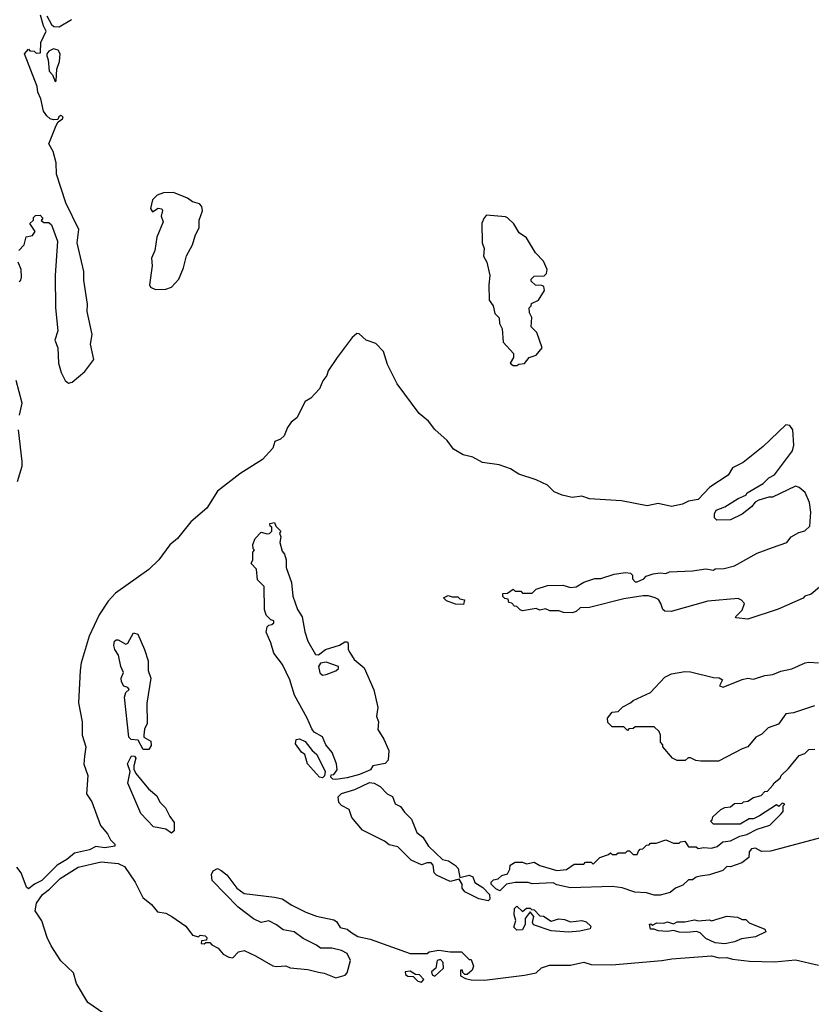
# Model space of a CAD drawing. Extents: x 2323203 to 2567568, y 883585 to 1022917.
# Tile 262 of 264: x 2555788 to 2559938, y 1005866 to 1011025. Entities that reach past the tile are written whole.
import ezdxf

# ---------------------------------------------------------------- set-up
doc = ezdxf.new("R2010")
doc.units = 0

msp = doc.modelspace()

# ---------------------------------------------------------------- linework, layer by layer
at = {"layer": '0CON10XD'}
for points in [[(2555784.2, 1009815), (2555811.2, 1009845), (2555822.3, 1009887.7), (2555855, 1009894), (2555870, 1009915), (2555842.5, 1009957.5), (2555860, 1009975), (2555861.7, 1009988.3), (2555871.7, 1009998.3), (2555895, 1010000), (2555910, 1009985), (2555901.7, 1009971.7), (2555915, 1009962.5), (2555941.7, 1009961.7), (2555955, 1009950), (2555986, 1009865), (2555974.4, 1009685), (2555976, 1009515), (2555988.1, 1009395), (2555972, 1009345), (2555988.6, 1009305), (2555992.5, 1009225), (2556005.8, 1009175.8), (2556026.7, 1009135), (2556045, 1009120), (2556063.3, 1009125), (2556129.3, 1009180.7), (2556176.7, 1009245), (2556159.4, 1009325), (2556168, 1009375), (2556142.2, 1009495), (2556144.3, 1009534.3), (2556125, 1009660), (2556124.2, 1009705), (2556090, 1009855), (2556098, 1009925), (2556031.1, 1010065), (2555981.9, 1010215), (2555980.4, 1010275), (2555963.9, 1010333.9), (2555941.2, 1010375), (2555979.3, 1010470.7), (2555990, 1010490), (2556012.5, 1010505), (2556016.2, 1010515), (2556005, 1010522.5), (2555993.3, 1010515), (2555988.3, 1010501.7), (2555965, 1010500), (2555947.5, 1010505), (2555930.4, 1010520.5), (2555913.8, 1010545), (2555899.3, 1010609.3), (2555883.3, 1010645), (2555880, 1010675), (2555813.3, 1010845), (2555835, 1010870), (2555841.7, 1010861.7), (2555865, 1010860), (2555875, 1010850), (2555898.3, 1010851.7), (2555900, 1010905), (2555927.5, 1010965), (2555913, 1010993), (2555898.3, 1011048.3)], [(2555930, 1011045), (2555955, 1011000), (2555968.3, 1010988.3), (2555995, 1010987.5), (2556060, 1011025)], [(2555975, 1010700), (2555980, 1010705), (2555982.5, 1010765), (2555997.5, 1010805), (2556000, 1010845), (2555990, 1010865), (2555965, 1010872.5), (2555940.7, 1010859.3), (2555930, 1010845), (2555930, 1010835), (2555937.5, 1010815), (2555942.5, 1010755), (2555960, 1010735), (2555975, 1010700)], [(2556500.7, 1009610.7), (2556555, 1009613.3), (2556585, 1009622.5), (2556622, 1009665), (2556648, 1009725), (2556662.3, 1009787.7), (2556694.2, 1009845), (2556708.3, 1009891.7), (2556730, 1009935), (2556730, 1009975), (2556747, 1010023), (2556744, 1010045), (2556730.4, 1010060.5), (2556695, 1010070), (2556668.8, 1010088.8), (2556595, 1010119.4), (2556542.3, 1010117.7), (2556510, 1010105), (2556485, 1010080), (2556473.8, 1010035), (2556485, 1010017.5), (2556515, 1010037.5), (2556533, 1010033), (2556536.7, 1010025), (2556530, 1009995), (2556540, 1009965), (2556506.7, 1009885), (2556497.5, 1009815), (2556480, 1009775), (2556483.3, 1009735), (2556468.8, 1009635), (2556475, 1009622.5), (2556500.7, 1009610.7)], [(2558395, 1009212.5), (2558405, 1009220), (2558435, 1009222.5), (2558460, 1009255), (2558495, 1009267.5), (2558527.5, 1009305), (2558500, 1009385), (2558470, 1009415), (2558472.5, 1009465), (2558461.7, 1009488.3), (2558460, 1009515), (2558470, 1009525), (2558471.7, 1009538.3), (2558507.5, 1009555), (2558540, 1009605), (2558536.4, 1009626.4), (2558525, 1009632.5), (2558493, 1009633), (2558470, 1009655), (2558470, 1009665), (2558485, 1009680), (2558537, 1009683), (2558550, 1009695), (2558553.3, 1009715), (2558535, 1009760), (2558492.7, 1009802.7), (2558445, 1009882.5), (2558407.3, 1009907.3), (2558378, 1009955), (2558345.7, 1009985.7), (2558335, 1009991.2), (2558235, 1010000), (2558223, 1009987), (2558211.7, 1009958.3), (2558213.3, 1009855), (2558222.5, 1009825), (2558220, 1009785), (2558237.5, 1009755), (2558252.5, 1009685), (2558247.5, 1009635), (2558250, 1009555), (2558270, 1009525), (2558280, 1009485), (2558301.7, 1009461.7), (2558303, 1009433), (2558317.5, 1009405), (2558322.5, 1009335), (2558377.5, 1009275), (2558377.5, 1009255), (2558360, 1009225), (2558375, 1009212.5), (2558395, 1009212.5)], [(2555785, 1009652.5), (2555795, 1009660), (2555798, 1009675), (2555795.8, 1009715), (2555780, 1009755)], [(2559735, 1008258.8), (2559810, 1008285), (2559832.5, 1008315), (2559872.3, 1008337.7), (2559905, 1008346.7), (2559929.6, 1008370.5), (2559936.4, 1008445), (2559928.5, 1008495), (2559906.6, 1008546.6), (2559875, 1008573.8), (2559855, 1008580), (2559735, 1008522.5), (2559715, 1008522.5), (2559663, 1008507), (2559643.6, 1008496.4), (2559625, 1008472.5), (2559576.1, 1008433.9), (2559515, 1008403.3), (2559443, 1008403), (2559430, 1008415), (2559430, 1008435), (2559440, 1008455), (2559485, 1008472.5), (2559555, 1008516.7), (2559595, 1008532.5), (2559602.5, 1008545), (2559685.8, 1008594.2), (2559715, 1008623.3), (2559745, 1008640), (2559839.2, 1008765), (2559846.7, 1008795), (2559841.4, 1008875), (2559825, 1008897.5), (2559805, 1008902), (2559685, 1008788.1), (2559580.8, 1008705), (2559525, 1008675.8), (2559501.7, 1008638.3), (2559406.7, 1008575), (2559345, 1008510), (2559295, 1008502.5), (2559263.3, 1008486.7), (2559205, 1008473.3), (2559135, 1008489.4), (2559077.7, 1008477.7), (2558943, 1008503), (2558775, 1008514.5), (2558735, 1008527.8), (2558685, 1008521.8), (2558633, 1008533), (2558590.3, 1008550.3), (2558555.4, 1008585.4), (2558495, 1008614.4), (2558405, 1008643.6), (2558361.2, 1008671.2), (2558302.1, 1008692.1), (2558213.8, 1008705), (2558163.1, 1008733.1), (2558112.5, 1008745), (2558063.1, 1008775), (2558029.7, 1008819.7), (2557965, 1008876.9), (2557931.2, 1008921.2), (2557881.7, 1008961.7), (2557767.4, 1009117.4), (2557717.2, 1009217.2), (2557695.6, 1009285.6), (2557655, 1009327.5), (2557605, 1009346), (2557568.3, 1009378.3), (2557555, 1009380), (2557530.9, 1009359.1), (2557452, 1009255), (2557406, 1009185), (2557399.1, 1009160.9), (2557377.3, 1009132.7), (2557359.3, 1009090.7), (2557315, 1009041.2), (2557285, 1009023.3), (2557241.7, 1008938.3), (2557212, 1008915), (2557192.4, 1008887.6), (2557175.5, 1008845), (2557155, 1008827.5), (2557126, 1008815), (2557115, 1008779.2), (2557060.6, 1008719.4), (2556942.2, 1008645), (2556826.2, 1008553.8), (2556770, 1008465), (2556686, 1008394), (2556615, 1008306.7), (2556576.2, 1008273.8), (2556517.1, 1008195), (2556465.8, 1008144.2), (2556290.7, 1008019.3), (2556252.4, 1007977.6), (2556205, 1007906.2), (2556151.9, 1007795), (2556111.2, 1007655), (2556106.1, 1007613.9), (2556096.2, 1007445), (2556116, 1007345), (2556116.7, 1007275), (2556136, 1007215), (2556128.8, 1007165), (2556123.9, 1007123.9), (2556145.8, 1007065), (2556138.3, 1006968.3), (2556165.9, 1006925.9), (2556211.7, 1006801.7), (2556248.8, 1006758.8), (2556265, 1006727.5), (2556286.7, 1006705), (2556287.5, 1006695), (2556235, 1006685.7), (2556187.5, 1006692.5), (2556155, 1006675.8), (2556075, 1006657.3), (2556035.5, 1006625), (2555984.6, 1006595.4), (2555905.3, 1006514.7), (2555865.3, 1006494.7), (2555835, 1006470), (2555825, 1006480), (2555796.9, 1006555), (2555773.9, 1006583.9)], [(2555787.1, 1008952.9), (2555802.2, 1009015), (2555769.2, 1009135)], [(2555777.8, 1008605), (2555800.8, 1008685), (2555800.6, 1008710.6), (2555782.3, 1008875)], [(2557445, 1007044), (2557430, 1007045), (2557420, 1007055), (2557421.7, 1007068.3), (2557435, 1007070), (2557452.5, 1007095), (2557450, 1007125), (2557426.7, 1007185), (2557393.3, 1007225), (2557375, 1007267.5), (2557332, 1007292), (2557319.3, 1007309.3), (2557296.2, 1007365), (2557229.2, 1007485), (2557203.8, 1007565), (2557165.8, 1007645.8), (2557120, 1007705), (2557105, 1007760), (2557080, 1007815), (2557086.4, 1007843.6), (2557095, 1007852.5), (2557110, 1007855), (2557120, 1007865), (2557120, 1007875), (2557105, 1007880), (2557080, 1007905), (2557072.5, 1007935), (2557070, 1008055), (2557035, 1008090), (2557030, 1008145), (2557002.5, 1008175), (2557010, 1008195), (2557010, 1008235), (2557020, 1008245), (2557012.5, 1008252.5), (2557010, 1008275), (2557023, 1008307), (2557055, 1008340), (2557085, 1008330), (2557098.3, 1008331.7), (2557110, 1008345), (2557110, 1008365), (2557101.7, 1008371.7), (2557100, 1008385), (2557125, 1008390), (2557131.7, 1008371.7), (2557157.5, 1008345), (2557150, 1008335), (2557157.5, 1008315), (2557152.5, 1008285), (2557165, 1008240), (2557176.7, 1008225), (2557186.2, 1008195), (2557186.2, 1008155), (2557213.8, 1008075), (2557220.8, 1008005), (2557244, 1007935), (2557268.8, 1007895), (2557283, 1007817), (2557298.3, 1007768.3), (2557338.3, 1007698.3), (2557355, 1007697.5), (2557391.2, 1007725), (2557465, 1007748), (2557492.5, 1007765), (2557506.2, 1007765), (2557511.2, 1007755), (2557510, 1007725), (2557518.6, 1007708.6), (2557542, 1007672), (2557595, 1007629.2), (2557645, 1007513.8), (2557665, 1007420), (2557659.4, 1007375), (2557668.5, 1007345), (2557666.7, 1007305), (2557697.5, 1007255), (2557722.9, 1007195), (2557719.2, 1007145), (2557705, 1007128), (2557640, 1007115), (2557626.7, 1007095), (2557569.5, 1007070.5), (2557505, 1007051.9), (2557445, 1007044)], [(2560015, 1008080), (2559937.5, 1008015), (2559905, 1008003.3), (2559895, 1007993.8), (2559765, 1007936.7), (2559605, 1007883.8), (2559545, 1007890), (2559540, 1007895), (2559575, 1007930), (2559587.5, 1007965), (2559573, 1007983), (2559555, 1007992.5), (2559395, 1007978), (2559203, 1007923), (2559170, 1007925), (2559160, 1007935), (2559150, 1007965), (2559136.4, 1007986.4), (2559120, 1007995), (2559085, 1008006.7), (2559056.4, 1008006.4), (2558955, 1007990), (2558776.1, 1007943.9), (2558727, 1007943), (2558706.1, 1007923.9), (2558685, 1007917.5), (2558638.3, 1007918.3), (2558615, 1007927.5), (2558567, 1007927), (2558545, 1007937.5), (2558515, 1007930), (2558495, 1007940), (2558425, 1007927.5), (2558411.7, 1007931.7), (2558395, 1007950), (2558381.7, 1007951.7), (2558368.3, 1007968.3), (2558351.7, 1007971.7), (2558348.3, 1007988.3), (2558331.7, 1007991.7), (2558321.7, 1008001.7), (2558321.7, 1008018.3), (2558345, 1008020), (2558375, 1008040), (2558385, 1008030), (2558415, 1008030), (2558425, 1008020), (2558475, 1008020), (2558495, 1008040), (2558555, 1008060), (2558635, 1008062.5), (2558675, 1008050), (2558705, 1008053.3), (2558745, 1008077.5), (2558803, 1008097), (2558835, 1008097.5), (2558905, 1008120), (2558965, 1008127.5), (2558990, 1008125), (2559000, 1008115), (2559000, 1008095), (2559015, 1008080), (2559025, 1008080), (2559060, 1008095), (2559071.7, 1008108.3), (2559108.3, 1008121.7), (2559145, 1008126.7), (2559175, 1008123.3), (2559195, 1008132.5), (2559315, 1008136.7), (2559385, 1008146.7), (2559425, 1008140), (2559435, 1008147.5), (2559481.7, 1008148.3), (2559535, 1008162.5), (2559655, 1008228.8), (2559735, 1008258.8)], [(2558115, 1007960), (2558073, 1007963), (2558025, 1007980), (2558010, 1007995), (2558035, 1008007.5), (2558055, 1008000), (2558085, 1008000), (2558095, 1007990), (2558120, 1007985), (2558115, 1007960)], [(2556465, 1007200), (2556435, 1007200), (2556408.8, 1007248.8), (2556373.6, 1007253.6), (2556361.2, 1007265), (2556338.1, 1007475), (2556345, 1007500), (2556362.5, 1007515), (2556356.1, 1007526.1), (2556335, 1007533.3), (2556321.4, 1007555), (2556320.8, 1007575), (2556332, 1007605), (2556318.8, 1007635), (2556306.2, 1007695), (2556287.1, 1007725), (2556282.5, 1007745), (2556285, 1007767.5), (2556295, 1007776.2), (2556305, 1007776), (2556345, 1007752.5), (2556355, 1007757.5), (2556385, 1007812.5), (2556407.5, 1007805), (2556442.5, 1007725), (2556462.5, 1007665), (2556462.5, 1007615), (2556476.2, 1007575), (2556455.8, 1007444.2), (2556457, 1007337), (2556443.6, 1007306.4), (2556440, 1007275), (2556440, 1007265), (2556476.2, 1007245), (2556478, 1007222), (2556465, 1007200)], [(2557375, 1007590), (2557395, 1007593.8), (2557445, 1007613.3), (2557460, 1007625), (2557460, 1007635), (2557395, 1007658.8), (2557365, 1007653.3), (2557354, 1007636), (2557362.3, 1007602.3), (2557375, 1007590)], [(2559955, 1007430), (2559845, 1007393.3), (2559805, 1007386.9), (2559766.4, 1007333.6), (2559711.2, 1007315), (2559679.2, 1007280.8), (2559647.5, 1007265), (2559605.8, 1007214.2), (2559575, 1007203.8), (2559451.1, 1007138.9), (2559358.8, 1007138.8), (2559333, 1007143), (2559305, 1007157.5), (2559293, 1007157), (2559276.4, 1007143.6), (2559235, 1007142.5), (2559210, 1007155), (2559160, 1007215), (2559160, 1007225), (2559148.3, 1007238.3), (2559147.5, 1007275), (2559140, 1007295), (2559115, 1007320), (2559015, 1007320), (2559005, 1007310), (2558981.7, 1007308.3), (2558975, 1007300), (2558955, 1007320), (2558895, 1007320), (2558871.7, 1007341.7), (2558870, 1007365), (2558893.6, 1007396.4), (2558925, 1007400), (2558950, 1007425), (2558990, 1007445), (2559005, 1007457.5), (2559095, 1007500), (2559170.7, 1007579.3), (2559205, 1007598), (2559275, 1007609.2), (2559305, 1007608), (2559425, 1007577.5), (2559455, 1007576.7), (2559472.5, 1007565), (2559457.5, 1007535), (2559476.7, 1007526.7), (2559575, 1007566.7), (2559605, 1007573.8), (2559635, 1007569.2), (2559695, 1007588.8), (2559737, 1007593), (2559778.8, 1007611.2), (2559835.8, 1007624.2), (2559905.9, 1007654.1), (2559925, 1007658.6), (2559975, 1007654)], [(2557375, 1007052.5), (2557360, 1007055), (2557296.7, 1007125), (2557282.5, 1007175), (2557265, 1007187.5), (2557235, 1007230), (2557237, 1007253), (2557255, 1007256.7), (2557285, 1007242.5), (2557322.5, 1007195), (2557346.7, 1007175), (2557390, 1007085), (2557387, 1007063), (2557375, 1007052.5)], [(2560045, 1006753.8), (2559725, 1006667.5), (2559677, 1006667), (2559645, 1006683.8), (2559625, 1006680), (2559612, 1006665), (2559610, 1006635), (2559573.6, 1006606.4), (2559515, 1006586.7), (2559495, 1006587.5), (2559473.6, 1006566.4), (2559405, 1006543.8), (2559355, 1006537.5), (2559335, 1006532.5), (2559315, 1006517.5), (2559295, 1006517.5), (2559265, 1006490), (2559226.4, 1006473.6), (2559198.3, 1006451.7), (2559145, 1006436.7), (2559115, 1006436.7), (2559075, 1006450), (2559013.6, 1006453.6), (2558946.4, 1006476.4), (2558895, 1006483.3), (2558676.1, 1006476.1), (2558605, 1006491.2), (2558585, 1006502.5), (2558475, 1006496.7), (2558453.6, 1006503.6), (2558385, 1006503.3), (2558340, 1006495), (2558305, 1006460), (2558285, 1006470), (2558260, 1006495), (2558260, 1006505), (2558273, 1006517), (2558297, 1006523), (2558315, 1006540), (2558345, 1006550), (2558357, 1006573), (2558360, 1006595), (2558385, 1006610), (2558425, 1006610), (2558445, 1006602.5), (2558485, 1006610), (2558515, 1006592.5), (2558605, 1006567.5), (2558655, 1006572.5), (2558695, 1006600), (2558745, 1006600), (2558755, 1006610), (2558785, 1006610), (2558795, 1006600), (2558830, 1006635), (2558875, 1006650), (2558885, 1006660), (2558895, 1006650), (2558915, 1006650), (2558925, 1006660), (2558965, 1006660), (2558975, 1006670), (2558985, 1006670), (2559005, 1006650), (2559025, 1006650), (2559031.7, 1006668.3), (2559041.7, 1006678.3), (2559055, 1006680), (2559075, 1006700), (2559088.3, 1006701.7), (2559095, 1006710), (2559125, 1006710), (2559175, 1006726.7), (2559215, 1006710), (2559245, 1006710), (2559253, 1006717), (2559275, 1006720), (2559295, 1006690), (2559335, 1006690), (2559345, 1006682.5), (2559375, 1006687.5), (2559415, 1006683.3), (2559445, 1006693.3), (2559475, 1006716.7), (2559515, 1006722.5), (2559563, 1006747), (2559600, 1006755), (2559655, 1006782.5), (2559720, 1006805), (2559778.3, 1006861.7), (2559790, 1006875), (2559790, 1006905), (2559800, 1006915), (2559785, 1006920), (2559768.3, 1006901.7), (2559755, 1006910), (2559667, 1006853), (2559635, 1006837.5), (2559613, 1006837), (2559565, 1006810), (2559425, 1006810), (2559410, 1006825), (2559418.3, 1006831.7), (2559421.7, 1006848.3), (2559463, 1006887), (2559485, 1006897.5), (2559515, 1006900), (2559535, 1006917.5), (2559575, 1006920), (2559583, 1006927), (2559605, 1006930), (2559635, 1006950), (2559675, 1006960), (2559695, 1006980), (2559708.3, 1006981.7), (2559737, 1007013), (2559743.6, 1007026.4), (2559775, 1007050), (2559780, 1007065), (2559819.3, 1007100.7), (2559875, 1007170), (2559905, 1007180), (2559925, 1007200), (2559957, 1007203)], [(2556585, 1006762.5), (2556553.9, 1006783.9), (2556490, 1006795), (2556424.3, 1006865), (2556356, 1007024), (2556367.5, 1007085), (2556353.8, 1007125), (2556375, 1007167.5), (2556390, 1007165), (2556397.5, 1007155), (2556386.7, 1007115), (2556387, 1007097), (2556396.7, 1007075), (2556464.3, 1006994.3), (2556507.3, 1006957.3), (2556522.5, 1006925), (2556553.3, 1006895), (2556575, 1006850), (2556598.3, 1006818.3), (2556597.5, 1006775), (2556585, 1006762.5)], [(2558245, 1006407.5), (2558195, 1006418.8), (2558122.5, 1006455), (2558107.5, 1006475), (2558107.5, 1006495), (2558091.7, 1006521.7), (2558045, 1006508.8), (2557972.7, 1006542.7), (2557962, 1006555), (2557956.2, 1006595), (2557946.1, 1006606.1), (2557925, 1006606.2), (2557895, 1006596), (2557840.9, 1006620.9), (2557770.4, 1006690.5), (2557725, 1006700.8), (2557701.2, 1006721.2), (2557585, 1006778.8), (2557530, 1006845), (2557515, 1006886.7), (2557475, 1006908), (2557462.2, 1006922.2), (2557457.3, 1006952.7), (2557475, 1006970), (2557545, 1006992), (2557622.6, 1007027.4), (2557647.5, 1007025), (2557677.7, 1007007.7), (2557715, 1006968.8), (2557743.3, 1006955), (2557756, 1006916), (2557785, 1006902.5), (2557805, 1006872.5), (2557842.5, 1006835), (2557870, 1006765), (2557901.7, 1006741.7), (2557931.2, 1006695), (2558005, 1006624), (2558037, 1006617), (2558073.3, 1006593.3), (2558087, 1006577), (2558095, 1006530), (2558145, 1006542.5), (2558163.3, 1006533.3), (2558174.2, 1006504.2), (2558217.1, 1006477.1), (2558250.7, 1006440.7), (2558253, 1006417), (2558245, 1006407.5)], [(2556257.6, 1005797.6), (2556145.6, 1005875), (2556085.5, 1005975), (2556071.3, 1006031.3), (2556005, 1006094.2), (2555952.7, 1006172.7), (2555932.2, 1006215), (2555905, 1006303.8), (2555870.4, 1006355), (2555876.2, 1006395), (2555908.5, 1006441.5), (2555945, 1006468.9), (2556000, 1006525), (2556095, 1006584.5), (2556215, 1006612.1), (2556305, 1006604), (2556337.3, 1006587.3), (2556393.8, 1006505), (2556433.3, 1006425), (2556479.3, 1006389.3), (2556510.7, 1006350.7), (2556555, 1006342.5), (2556586.1, 1006326.1), (2556660, 1006275), (2556695, 1006227.5), (2556725, 1006220), (2556735, 1006227.5), (2556760, 1006225), (2556770, 1006215), (2556768.3, 1006201.7), (2556741.7, 1006198.3), (2556740, 1006185), (2556755, 1006182.5), (2556765, 1006190), (2556785, 1006190), (2556795, 1006177.5), (2556829.3, 1006159.3), (2556855, 1006127.5), (2556885, 1006112.5), (2556905, 1006110), (2556935, 1006140), (2556965, 1006146.7), (2557025, 1006120), (2557115, 1006067.5), (2557135, 1006063.3), (2557183, 1006067), (2557207, 1006057), (2557298.3, 1006048.3), (2557355, 1006033.8), (2557385, 1006028.8), (2557445, 1006003.8), (2557495, 1006017.5), (2557505, 1006030), (2557523.3, 1006095), (2557505, 1006132.5), (2557475, 1006147.5), (2557425, 1006160), (2557365, 1006160), (2557345, 1006176.2), (2557275, 1006210), (2557227.5, 1006245), (2557170, 1006255), (2557135, 1006282.5), (2557095, 1006302.5), (2557055, 1006293.8), (2557013.4, 1006313.4), (2556934.3, 1006374.3), (2556797.5, 1006515), (2556793.3, 1006545), (2556803.3, 1006565), (2556825, 1006576.7), (2556845, 1006566.2), (2556875, 1006543.8), (2556926.7, 1006475), (2556965, 1006446.2), (2557125, 1006427.5), (2557165, 1006417.5), (2557214.5, 1006384.5), (2557288, 1006348), (2557345, 1006327.8), (2557435, 1006308.8), (2557448.8, 1006298.8), (2557468.6, 1006268.6), (2557505, 1006260), (2557523.6, 1006243.6)], [(2558665, 1006243.3), (2558575, 1006250), (2558481.7, 1006281.7), (2558477.5, 1006295), (2558483.3, 1006325), (2558465, 1006350), (2558437.5, 1006315), (2558437.5, 1006285), (2558423.6, 1006256.4), (2558394.2, 1006254.2), (2558379.3, 1006269.3), (2558390, 1006305), (2558380, 1006335), (2558383, 1006367), (2558395, 1006380), (2558425, 1006352.5), (2558445, 1006370), (2558465, 1006370), (2558471.7, 1006361.7), (2558485, 1006360), (2558515, 1006330), (2558535, 1006327.5), (2558575, 1006301.2), (2558615, 1006313.8), (2558645, 1006310), (2558675, 1006297.5), (2558735, 1006304.2), (2558757.1, 1006297.1), (2558782.5, 1006275), (2558778.3, 1006261.7), (2558725, 1006248.8), (2558665, 1006243.3)], [(2559485, 1006183.3), (2559435, 1006187.5), (2559385, 1006210), (2559355, 1006240), (2559337, 1006247), (2559285, 1006242.5), (2559245, 1006243.3), (2559215, 1006252.5), (2559185, 1006246.7), (2559135, 1006250), (2559115, 1006260), (2559095, 1006260), (2559090, 1006285), (2559097, 1006287), (2559105, 1006280), (2559128.3, 1006291.7), (2559165, 1006290), (2559185, 1006297.5), (2559215, 1006287.5), (2559235, 1006297.5), (2559275, 1006297.5), (2559325, 1006307.5), (2559345, 1006302.5), (2559405, 1006307.5), (2559415, 1006302.5), (2559495, 1006327.5), (2559551.7, 1006321.7), (2559575, 1006310), (2559595, 1006310), (2559611.7, 1006291.7), (2559695, 1006260), (2559700, 1006245), (2559645, 1006220), (2559571.7, 1006208.3), (2559535, 1006193.3), (2559485, 1006183.3)], [(2557523.6, 1006243.6), (2557561.3, 1006221.3), (2557625, 1006207.1), (2557835, 1006131.2), (2557925, 1006132.5), (2557935, 1006140), (2557985, 1006150), (2558045, 1006140), (2558105, 1006140), (2558145, 1006100), (2558155, 1006100), (2558167.5, 1006065), (2558160, 1006045), (2558135, 1006022.5), (2558122.5, 1006022.5), (2558111.7, 1006031.7), (2558110, 1006045), (2558100, 1006045), (2558100, 1006015), (2558125, 1006001.2), (2558154.5, 1005994.5), (2558225, 1005992.2), (2558435, 1006017.5), (2558495, 1006030.8), (2558523.9, 1006056.1), (2558565, 1006070), (2558675, 1006070), (2558745, 1006086.9), (2558785, 1006073.6), (2558892.3, 1006072.3), (2559155.4, 1006094.7), (2559206.2, 1006103.8), (2559415, 1006119.2), (2559455, 1006109.2), (2559495, 1006110.6), (2559525, 1006101.5), (2559615, 1006091.1), (2559745, 1006087.5), (2559855, 1006098.9), (2559975, 1006070)], [(2557965, 1006012.5), (2558010, 1006055), (2558007.5, 1006085), (2557995, 1006100), (2557977.5, 1006095), (2557970, 1006055), (2557947.5, 1006035), (2557950.7, 1006020.7), (2557965, 1006012.5)], [(2557895, 1005981.2), (2557907.5, 1005995), (2557885, 1006020), (2557862.5, 1006022.5), (2557835, 1006040), (2557810, 1006035), (2557811.7, 1006021.7), (2557823, 1006013), (2557851.7, 1006011.7), (2557875, 1005986.7), (2557895, 1005981.2)]]:
    msp.add_lwpolyline(points, dxfattribs=at)

doc.saveas('drawing.dxf')
